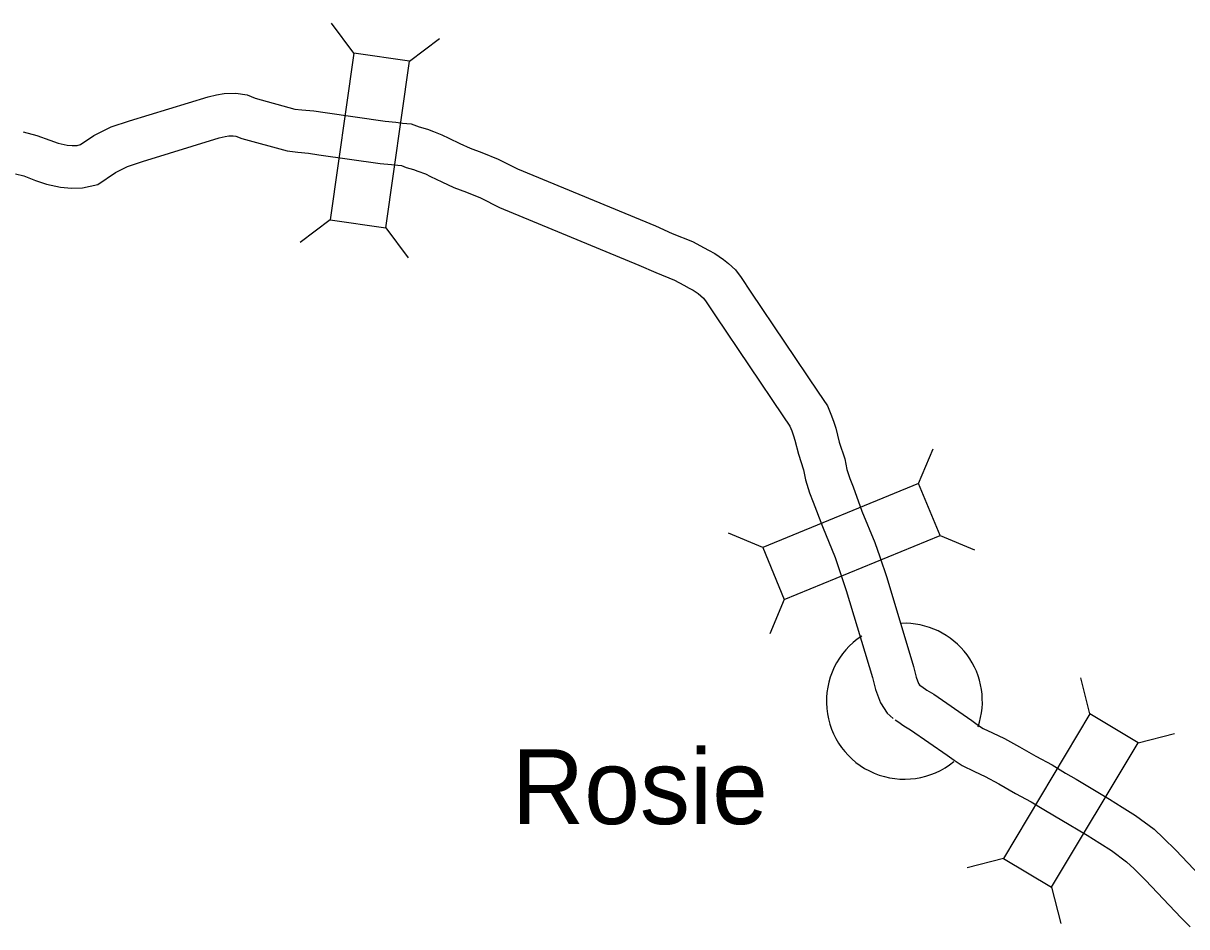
# Model space of a CAD drawing. Extents: x -939622 to -934222, y 1383701 to 1385301.
# Drawn here: x -936272.98 to -936248.36, y 1384771.77 to 1384790.89 of the extents above; entities that cross this region are included whole.
import ezdxf

# ---------------------------------------------------------------- set-up
doc = ezdxf.new("R2010")
doc.units = 0
for name, color, linetype in [('Level 10', 7, 'Continuous'), ('Level 20', 7, 'Continuous'), ('Level 24', 7, 'Continuous')]:
    doc.layers.add(name, color=color, linetype=linetype)

msp = doc.modelspace()

# ---------------------------------------------------------------- linework, layer by layer
at = {"layer": 'Level 10'}
for points in [[(-936272.985, 1384788.59), (-936272.696, 1384788.517), (-936272.42, 1384788.412), (-936272.244, 1384788.353), (-936272.052, 1384788.308), (-936271.944, 1384788.299), (-936271.843, 1384788.304), (-936271.766, 1384788.32), (-936271.49, 1384788.512), (-936271.117, 1384788.695), (-936270.734, 1384788.823), (-936269.069, 1384789.332), (-936268.892, 1384789.374), (-936268.727, 1384789.405), (-936268.483, 1384789.413), (-936268.244, 1384789.373), (-936268.071, 1384789.307), (-936267.232, 1384789.074), (-936267.085, 1384789.06), (-936266.831, 1384789.035), (-936266.596, 1384788.998), (-936265.323, 1384788.817), (-936265.095, 1384788.794), (-936264.956, 1384788.778), (-936264.775, 1384788.76), (-936264.602, 1384788.697), (-936264.43, 1384788.649), (-936264.303, 1384788.596), (-936264.123, 1384788.531), (-936263.975, 1384788.459), (-936263.743, 1384788.348), (-936263.528, 1384788.249), (-936263.277, 1384788.157), (-936262.932, 1384788.016), (-936262.523, 1384787.805), (-936259.604, 1384786.599), (-936259.25, 1384786.443), (-936258.819, 1384786.27), (-936258.574, 1384786.135), (-936258.483, 1384786.087), (-936258.345, 1384786.018), (-936258.161, 1384785.888), (-936258.057, 1384785.806), (-936257.911, 1384785.672), (-936257.791, 1384785.507), (-936257.584, 1384785.199), (-936256.162, 1384783.081), (-936255.966, 1384782.792), (-936255.877, 1384782.58), (-936255.832, 1384782.448), (-936255.788, 1384782.322), (-936255.714, 1384782.021), (-936255.597, 1384781.669), (-936255.554, 1384781.445), (-936255.494, 1384781.253), (-936255.424, 1384781.078), (-936255.234, 1384780.562), (-936254.961, 1384779.898), (-936254.859, 1384779.595), (-936254.71, 1384779.16), (-936254.142, 1384777.276), (-936254.088, 1384777.051), (-936254.038, 1384776.917), (-936254.019, 1384776.888), (-936253.981, 1384776.855)], [(-936273.148, 1384787.703), (-936272.967, 1384787.657), (-936272.724, 1384787.565), (-936272.491, 1384787.486), (-936272.195, 1384787.418), (-936271.962, 1384787.396), (-936271.727, 1384787.408), (-936271.403, 1384787.477), (-936271.032, 1384787.734), (-936270.774, 1384787.861), (-936270.46, 1384787.966), (-936268.836, 1384788.463), (-936268.708, 1384788.492), (-936268.628, 1384788.507), (-936268.542, 1384788.51), (-936268.481, 1384788.5), (-936268.353, 1384788.451), (-936267.397, 1384788.186), (-936267.172, 1384788.164), (-936266.946, 1384788.142), (-936266.73, 1384788.108), (-936265.431, 1384787.924), (-936265.191, 1384787.899), (-936265.053, 1384787.883), (-936264.977, 1384787.876), (-936264.878, 1384787.84), (-936264.726, 1384787.797), (-936264.629, 1384787.757), (-936264.472, 1384787.7), (-936264.366, 1384787.649), (-936264.126, 1384787.533), (-936263.871, 1384787.416), (-936263.603, 1384787.318), (-936263.309, 1384787.198), (-936262.902, 1384786.987), (-936259.957, 1384785.771), (-936259.599, 1384785.613), (-936259.204, 1384785.455), (-936259.001, 1384785.343), (-936258.893, 1384785.286), (-936258.808, 1384785.244), (-936258.701, 1384785.168), (-936258.641, 1384785.12), (-936258.586, 1384785.07), (-936258.529, 1384784.991), (-936258.331, 1384784.697), (-936256.908, 1384782.578), (-936256.761, 1384782.361), (-936256.719, 1384782.261), (-936256.683, 1384782.154), (-936256.652, 1384782.065), (-936256.579, 1384781.771), (-936256.47, 1384781.441), (-936256.428, 1384781.226), (-936256.343, 1384780.951), (-936256.264, 1384780.755), (-936256.073, 1384780.236), (-936255.805, 1384779.584), (-936255.712, 1384779.306), (-936255.567, 1384778.884), (-936255.011, 1384777.041), (-936254.95, 1384776.786), (-936254.845, 1384776.507), (-936254.704, 1384776.291), (-936254.572, 1384776.176)], [(-936254.022, 1384776.887), (-936253.971, 1384776.852), (-936253.859, 1384776.776), (-936253.715, 1384776.687), (-936252.913, 1384776.135), (-936252.768, 1384776.028), (-936252.67, 1384775.963), (-936252.475, 1384775.87), (-936252.221, 1384775.754), (-936251.899, 1384775.574), (-936251.554, 1384775.38), (-936251.209, 1384775.194), (-936250.925, 1384775.02), (-936250.703, 1384774.892), (-936250.385, 1384774.703), (-936249.997, 1384774.47), (-936249.726, 1384774.295), (-936249.45, 1384774.125), (-936249.054, 1384773.831), (-936248.853, 1384773.639), (-936248.592, 1384773.385), (-936247.835, 1384772.582)], [(-936254.531, 1384776.145), (-936254.479, 1384776.109), (-936254.349, 1384776.021), (-936254.208, 1384775.933), (-936253.435, 1384775.401), (-936253.283, 1384775.29), (-936253.115, 1384775.178), (-936252.857, 1384775.055), (-936252.628, 1384774.95), (-936252.339, 1384774.789), (-936251.989, 1384774.591), (-936251.657, 1384774.413), (-936251.385, 1384774.247), (-936251.159, 1384774.116), (-936250.848, 1384773.93), (-936250.473, 1384773.705), (-936250.205, 1384773.533), (-936249.955, 1384773.379), (-936249.636, 1384773.142), (-936249.478, 1384772.991), (-936249.234, 1384772.753), (-936248.48, 1384771.953), (-936248.293, 1384771.768)]]:
    msp.add_lwpolyline(points, dxfattribs=at)
at = {"layer": 'Level 20'}
for p, q in [((-936265.984, 1384790.256), (-936266.46, 1384790.889)), ((-936264.808, 1384790.089), (-936264.175, 1384790.565)), ((-936266.485, 1384786.728), (-936267.118, 1384786.252)), ((-936265.308, 1384786.561), (-936264.833, 1384785.928)), ((-936254.035, 1384781.149), (-936253.73, 1384781.88)), ((-936257.331, 1384779.793), (-936258.062, 1384780.098)), ((-936253.583, 1384780.05), (-936252.852, 1384779.745)), ((-936256.879, 1384778.695), (-936257.184, 1384777.964)), ((-936250.413, 1384776.271), (-936250.607, 1384777.039)), ((-936249.393, 1384775.662), (-936248.625, 1384775.855)), ((-936252.241, 1384773.211), (-936253.009, 1384773.017)), ((-936251.221, 1384772.602), (-936251.027, 1384771.834))]:
    msp.add_line(p, q, dxfattribs=at)
for points in [[(-936265.984, 1384790.256), (-936266.485, 1384786.728), (-936265.308, 1384786.561), (-936264.808, 1384790.089)], [(-936254.035, 1384781.149), (-936257.331, 1384779.793), (-936256.879, 1384778.695), (-936253.583, 1384780.05)], [(-936251.221, 1384772.602), (-936249.393, 1384775.662), (-936250.413, 1384776.271), (-936252.241, 1384773.211)]]:
    msp.add_lwpolyline(points, close=True, dxfattribs=at)
at = {"layer": 'Level 24'}
for start, end in [(340.9264, 92.2633), (123.1884, 309.2824)]:
    msp.add_arc((-936254.337, 1384776.54), 1.65, start, end, dxfattribs=at)

# ---------------------------------------------------------------- texts
msp.add_text('Rosie', height=1.584, dxfattribs=at).set_placement((-936262.641, 1384773.94))

doc.saveas('drawing.dxf')
